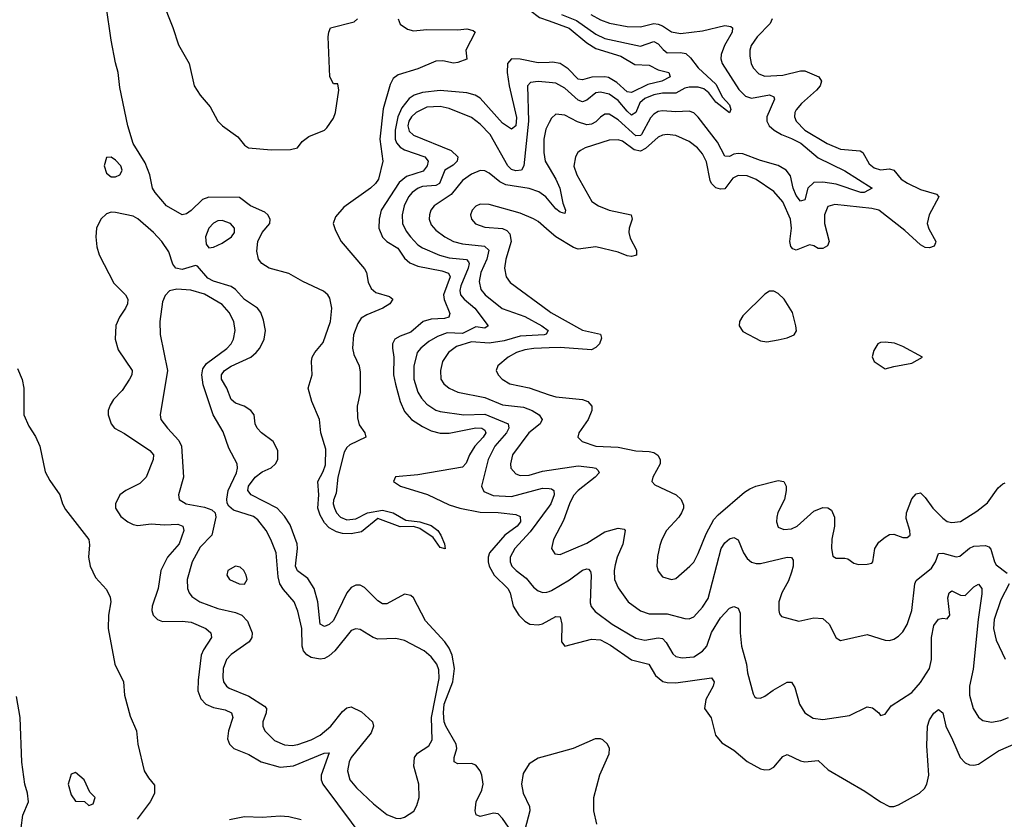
# Model space of a CAD drawing. Header units: inches. Extents: x 1843162 to 1959474, y 907081 to 1016326.
# Tile 658 of 684: x 1937619 to 1942046, y 995832 to 999427. Entities that reach past the tile are written whole.
import ezdxf

# ---------------------------------------------------------------- set-up
doc = ezdxf.new("R2010")
doc.units = ezdxf.units.IN
doc.header["$MEASUREMENT"] = 0
doc.layers.add('B9939', color=7, linetype='Continuous')
doc.layers.add('B9949', color=7, linetype='Continuous')

msp = doc.modelspace()

# ---------------------------------------------------------------- linework, layer by layer
at = {"layer": 'B9939', "color": 5}
for points, elevation in [([(1940000, 999694.2), (1939980.2, 999679.8), (1939903.5, 999590), (1939898.7, 999510), (1939900.6, 999490), (1939912.4, 999470), (1939956.9, 999436.9), (1940000, 999421.1)], 420), ([(1938258, 999518), (1938308.2, 999391.8), (1938333, 999313), (1938381.6, 999230), (1938403.8, 999130), (1938430, 999087.3), (1938475.4, 999035.4), (1938510.4, 998970), (1938530.5, 998950), (1938599.7, 998899.7), (1938630, 998862.4), (1938647.7, 998850), (1938750, 998841.4), (1938837.3, 998842.7), (1938869, 998850), (1938890, 998878.8), (1938918.9, 998901.1), (1938990, 998930.6), (1938999.7, 998940.3), (1939030, 998984), (1939039.7, 999010), (1939054.5, 999110), (1939050, 999138), (1939030, 999138), (1939014, 999170), (1939006.6, 999350), (1939009.5, 999370.5), (1939016, 999390), (1939122.8, 999417.2), (1939138, 999430)], 380), ([(1939320.3, 999430), (1939330, 999407.1), (1939363.6, 999383.6), (1939390, 999376.8), (1939450, 999382.2), (1939590, 999381.6), (1939630, 999385.6), (1939658.8, 999378.8), (1939667.2, 999370), (1939624.7, 999290), (1939630.2, 999249.8), (1939590, 999233.6), (1939570, 999231.4), (1939521.9, 999241.9), (1939490, 999240.4), (1939410, 999205.9), (1939321.6, 999178.4), (1939298.2, 999161.8), (1939284.8, 999135.2), (1939253.9, 999026.1), (1939238, 998890), (1939251.6, 998790), (1939232, 998710), (1939218.7, 998690), (1939196.6, 998670), (1939076.2, 998583.8), (1939039.1, 998540.9), (1939028.9, 998510), (1939038.8, 998478.8), (1939065, 998430), (1939170, 998306), (1939178, 998290), (1939186.2, 998246.2), (1939199, 998219), (1939220.6, 998200.6), (1939282, 998182), (1939297, 998170), (1939283.6, 998150), (1939251.5, 998130), (1939179.6, 998100.4), (1939154.8, 998085.2), (1939139, 998061), (1939119.6, 998010), (1939115.3, 997950), (1939122.3, 997922.3), (1939145.2, 997870), (1939150, 997842), (1939150.6, 997750), (1939136.8, 997690), (1939137.4, 997637.4), (1939145.8, 997605.8), (1939171.7, 997570), (1939174.9, 997550), (1939104.1, 997515.9), (1939090, 997504.2), (1939077.8, 997482.2), (1939050.2, 997370), (1939042.5, 997297.5), (1939030, 997266), (1939029.1, 997250), (1939034.9, 997230), (1939044.4, 997210), (1939061.1, 997190), (1939090, 997178.2), (1939130, 997182.2), (1939183.7, 997210), (1939250, 997221.2), (1939297.8, 997210), (1939356.1, 997176.1), (1939418.8, 997170), (1939470, 997153.4), (1939499.2, 997130), (1939512.8, 997110), (1939530, 997070.8), (1939531.8, 997048.2), (1939510, 997054.5), (1939478.6, 997098.6), (1939418.8, 997138.8), (1939390, 997148), (1939330, 997147.2), (1939230, 997183.6), (1939155.8, 997124.2), (1939110, 997115), (1939070, 997116.8), (1939044, 997124), (1939010, 997142), (1938990, 997164.7), (1938970, 997199.7), (1938959.6, 997230), (1938963.7, 997290), (1938959.8, 997350), (1938984, 997396), (1938994, 997426), (1938995.3, 997495.3), (1938973.7, 997570), (1938967.8, 997630), (1938933.3, 997710), (1938916.2, 997770), (1938934.5, 997830), (1938930.9, 997890), (1938934.6, 997910), (1938945.8, 997930), (1938984.5, 997975.5), (1939016, 998070), (1939022.8, 998130), (1939014.2, 998174.3), (1939004.2, 998190), (1938985.6, 998205.6), (1938891.9, 998250), (1938830, 998285.7), (1938741.7, 998310), (1938708.4, 998330), (1938692.4, 998350), (1938685.9, 998385.9), (1938689.9, 998430), (1938710, 998469.4), (1938743.4, 998510), (1938746, 998530), (1938734.3, 998550), (1938721.1, 998561.1), (1938656.9, 998590), (1938607.3, 998627.3), (1938470, 998628.3), (1938441.2, 998618.8), (1938390, 998568.5), (1938370, 998554.4), (1938350, 998549.3), (1938279.5, 998590), (1938228.1, 998650), (1938216.6, 998670), (1938204.2, 998730), (1938183.8, 998783.8), (1938129.7, 998870), (1938105, 998950), (1938070, 999121.2), (1938062.7, 999190), (1938050, 999232.3), (1938030, 999334), (1938007.4, 999490)], 380), ([(1940000, 999234.5), (1939950, 999232.7), (1939870, 999249.9), (1939830, 999250.4), (1939811.9, 999230), (1939811.2, 999188.8), (1939819.5, 999130), (1939853.6, 998986.4), (1939850, 998949.8), (1939830, 998934.3), (1939790, 998961.8), (1939690, 999074), (1939667.8, 999087.8), (1939630, 999098.6), (1939510, 999109), (1939430, 999100.1), (1939392.7, 999087.3), (1939370, 999072.2), (1939337.7, 999030), (1939319.6, 998990), (1939307.1, 998930), (1939307.7, 998890), (1939313.8, 998873.8), (1939330, 998853), (1939350, 998841.3), (1939441.6, 998810), (1939455.4, 998790), (1939451.4, 998770), (1939434.1, 998745.9), (1939358.5, 998721.5), (1939325.3, 998694.7), (1939245.1, 998570), (1939234.9, 998530), (1939234.2, 998490), (1939250, 998449.4), (1939270.2, 998430), (1939319.2, 998399.2), (1939350, 998354.6), (1939373.8, 998333.8), (1939410, 998318.3), (1939517.2, 998297.2), (1939546.8, 998286.8), (1939555.3, 998270), (1939525.4, 998190), (1939528.1, 998168.1), (1939554, 998106), (1939548.5, 998090), (1939530, 998082.7), (1939470, 998080.1), (1939433.5, 998070), (1939378.6, 998021.4), (1939330, 998003.9), (1939305.5, 997990), (1939295.9, 997970), (1939295.7, 997950), (1939302, 997910), (1939300.3, 997830), (1939308.3, 997788.3), (1939330.6, 997710), (1939350, 997665), (1939380.2, 997630), (1939430, 997598.6), (1939470, 997578.7), (1939510, 997567.2), (1939550, 997568), (1939670, 997592.3), (1939697.4, 997590), (1939710, 997580.7), (1939715.4, 997570), (1939703.1, 997550), (1939665.7, 997510), (1939641.8, 997470), (1939627.1, 997432.9), (1939610, 997415), (1939410, 997380.3), (1939309.1, 997370.9), (1939299.6, 997350), (1939331.7, 997330), (1939452.5, 997292.5), (1939550, 997246.4), (1939598, 997230), (1939690, 997212.6), (1939770, 997211), (1939850, 997202.1), (1939870, 997193.7), (1939870.5, 997170), (1939855.3, 997150), (1939800.3, 997110), (1939731.9, 997030), (1939725.1, 997010), (1939725, 996990), (1939730.1, 996970), (1939752.3, 996930), (1939813.6, 996870), (1939824, 996850), (1939837.5, 996790), (1939863, 996750), (1939890, 996722.1), (1939912.7, 996710), (1939950, 996706.1), (1939970, 996711.3), (1940000, 996727.4)], 420), ([(1940000, 999144.8), (1939950.7, 999149.3), (1939915.5, 999144.5), (1939902.7, 999130), (1939907.7, 998970), (1939886.4, 998770), (1939874.9, 998750), (1939850, 998746.9), (1939830, 998753.4), (1939813.9, 998770), (1939734.8, 998910), (1939690, 998957.5), (1939650, 998986.4), (1939550, 999027.2), (1939510, 999037), (1939450, 999033.9), (1939402.1, 999010), (1939381.5, 998990), (1939369.3, 998970), (1939364.6, 998950), (1939370, 998925), (1939390, 998908.1), (1939559.3, 998839.3), (1939589, 998810), (1939586.9, 998790), (1939568, 998772), (1939530.4, 998749.6), (1939506.6, 998690), (1939490, 998681.2), (1939430, 998676.1), (1939410.3, 998670), (1939383.3, 998650), (1939366.9, 998630), (1939347.5, 998590), (1939339.1, 998550), (1939341, 998510), (1939356.7, 998476.7), (1939376.6, 998450), (1939410, 998415), (1939430, 998400.9), (1939507.5, 998367.5), (1939550, 998355.8), (1939627.9, 998347.9), (1939637.6, 998337.6), (1939640.5, 998330), (1939636.1, 998310), (1939603, 998230), (1939598.6, 998210), (1939601.4, 998190), (1939617.1, 998170), (1939665.7, 998130), (1939726, 998050), (1939710, 998040.3), (1939670, 998045.7), (1939610, 998016.2), (1939541.3, 998018.7), (1939497.2, 998002.8), (1939459.4, 997980.6), (1939423.2, 997950), (1939406.9, 997930), (1939391, 997869), (1939391.5, 997810), (1939410, 997752.6), (1939425.6, 997725.6), (1939450, 997698.1), (1939490, 997671.9), (1939510, 997665.1), (1939616, 997650), (1939710, 997653.3), (1939815, 997610), (1939818.9, 997590), (1939808.7, 997570), (1939754.9, 997510), (1939726.2, 997450), (1939695, 997330), (1939706.1, 997306.1), (1939747.9, 997287.9), (1939830, 997283.7), (1939970, 997320.1), (1940000, 997318.6)], 440), ([(1940000, 998964.6), (1939985.2, 998934.8), (1939975.7, 998890), (1939975.5, 998830), (1939982.4, 998790), (1940000, 998760.2)], 460), ([(1940000, 998612), (1939984.9, 998630), (1939952.8, 998652.8), (1939910, 998668.1), (1939804.6, 998684.6), (1939778.1, 998698.1), (1939730, 998737), (1939710, 998746.8), (1939690, 998749.1), (1939650, 998731.8), (1939610, 998704.1), (1939558.8, 998641.2), (1939482.6, 998590), (1939467.8, 998570), (1939461.6, 998550), (1939460.9, 998530), (1939470, 998504.4), (1939490, 998480.2), (1939531.1, 998450), (1939569.1, 998430), (1939610, 998418.5), (1939708.5, 998408.5), (1939728.9, 998390), (1939720.3, 998350), (1939692.2, 998290), (1939684.6, 998250), (1939693.2, 998213.2), (1939711.6, 998190), (1939788.4, 998128.5), (1939890, 998091.7), (1939967, 998050), (1939994.7, 998030), (1939993.9, 998026.1), (1939986.3, 998013.7), (1939977.3, 998010), (1939870, 998003.3), (1939797.1, 997982.9), (1939730, 997972.9), (1939650, 997978.2), (1939583, 997957), (1939546.6, 997930), (1939520.9, 997890), (1939511.8, 997850), (1939513.5, 997810), (1939526.7, 997790), (1939550, 997770.2), (1939590, 997752.1), (1939710, 997728), (1939790, 997695.9), (1939884.5, 997684.5), (1939923.2, 997670), (1939955.2, 997650), (1939969.1, 997630), (1939959.6, 997610), (1939907.8, 997570), (1939834.6, 997470), (1939825.4, 997430), (1939828.1, 997410), (1939850, 997384.8), (1939870, 997378.2), (1939910, 997379.6), (1939970, 997396.5), (1940000, 997401.1)], 460), ([(1940000, 998476.5), (1939950, 998519.8), (1939930, 998531.8), (1939870, 998556.8), (1939730, 998596.5), (1939690, 998597.8), (1939670, 998588.2), (1939654.3, 998570), (1939646.9, 998550), (1939650.3, 998530), (1939668.4, 998508.4), (1939710, 998494.3), (1939790, 998488.1), (1939810, 998479.3), (1939823.3, 998463.3), (1939828.4, 998430), (1939805.1, 998350), (1939799.5, 998310), (1939807.1, 998270), (1939824.7, 998244.7), (1940000, 998115.7)], 480), ([(1939830, 995777.2), (1939790, 995835.6), (1939770, 995855.9), (1939750, 995860.2), (1939690, 995843.9), (1939672, 995852), (1939666.6, 995870), (1939671.6, 995910), (1939696.5, 995963.5), (1939702.5, 995990), (1939696.9, 996030), (1939689.9, 996050), (1939670, 996074.7), (1939650, 996083.2), (1939590, 996081.3), (1939572.6, 996090), (1939573.4, 996110), (1939584.4, 996150), (1939582.4, 996170), (1939535.3, 996250), (1939528.3, 996270), (1939524.7, 996310), (1939528.4, 996350), (1939566.5, 996450), (1939574.6, 996510), (1939563.7, 996570), (1939550, 996600.9), (1939530.4, 996630), (1939443.7, 996723.7), (1939390, 996828.2), (1939377.7, 996837.7), (1939350, 996843.8), (1939270, 996800.3), (1939250, 996800.3), (1939230, 996813.5), (1939170, 996874), (1939150, 996884.2), (1939130, 996884.2), (1939110, 996873.7), (1939090.5, 996849.5), (1939030, 996726), (1939010, 996707.1), (1938990, 996699.3), (1938970, 996709.7), (1938960.5, 996810), (1938943.1, 996870), (1938914.3, 996914.3), (1938868.3, 996948.3), (1938859.7, 996970), (1938868.6, 997050), (1938866.2, 997070), (1938835.5, 997155.5), (1938810, 997194.8), (1938777.3, 997230), (1938660.6, 997290), (1938644.4, 997310), (1938647.3, 997330), (1938678, 997370), (1938710, 997394.2), (1938750, 997411.6), (1938769.1, 997430), (1938779.5, 997450), (1938779.4, 997490), (1938759.4, 997530), (1938706.3, 997570), (1938687.1, 997590), (1938678.6, 997610), (1938672.9, 997650), (1938659.2, 997670), (1938629.3, 997689.3), (1938590, 997702.3), (1938570, 997719.3), (1938550.6, 997770.6), (1938526.6, 997810), (1938526.4, 997830), (1938540.7, 997850), (1938570, 997869.7), (1938658, 997910), (1938682.9, 997930), (1938698.4, 997950), (1938718.4, 997990), (1938725, 998030), (1938716.2, 998076.2), (1938704, 998110), (1938687.9, 998130), (1938630, 998169.4), (1938590, 998213.2), (1938570, 998227.2), (1938490.9, 998250.9), (1938465.4, 998265.4), (1938419.4, 998319.4), (1938410, 998322.3), (1938350, 998303.8), (1938321.7, 998310), (1938308.2, 998328.2), (1938290, 998383.4), (1938258.3, 998430), (1938221.5, 998470), (1938150, 998531.9), (1938130, 998543.2), (1938050, 998559.8), (1938030, 998561.2), (1938010, 998554.5), (1937984.4, 998530), (1937964.5, 998490), (1937962, 998450), (1937965.9, 998405.9), (1937976.5, 998370), (1938042.8, 998242.8), (1938094.9, 998190), (1938104.9, 998170), (1938103.6, 998150), (1938095.2, 998130), (1938067.7, 998090), (1938051.5, 998051.5), (1938048.1, 997990), (1938062.5, 997942.5), (1938125.5, 997850), (1938123.6, 997830), (1938113.4, 997810), (1938079.6, 997760.4), (1938041, 997719), (1938025.5, 997694.5), (1938017.8, 997670), (1938017.2, 997650), (1938030.2, 997610.2), (1938045.3, 997590), (1938090, 997567), (1938205, 997490), (1938220.2, 997470), (1938219, 997450), (1938188.3, 997370), (1938158.8, 997341.2), (1938096.9, 997310), (1938070.2, 997290), (1938049.4, 997250), (1938050.2, 997230), (1938074, 997194), (1938105.3, 997170), (1938130, 997157.6), (1938150, 997153.2), (1938210, 997160.9), (1938270, 997156), (1938330, 997158.5), (1938352.9, 997150), (1938357.8, 997130), (1938336.8, 997070), (1938283.7, 997010), (1938254.6, 996950), (1938241.5, 996870), (1938214.8, 996790), (1938213.2, 996770), (1938219.3, 996750), (1938238.9, 996730), (1938261.9, 996721.9), (1938350, 996722.8), (1938390, 996718), (1938455.6, 996690), (1938478.5, 996670), (1938481.2, 996650), (1938445.6, 996594.4), (1938435.3, 996570), (1938421.8, 996458.2), (1938420.9, 996410), (1938433.7, 996373.7), (1938455.6, 996350), (1938490, 996335), (1938543.5, 996323.5), (1938571.3, 996310), (1938577.1, 996290), (1938557.4, 996230), (1938554.2, 996194.2), (1938562.3, 996170), (1938582, 996150), (1938650, 996124), (1938705.3, 996090), (1938790, 996065.8), (1938850, 996073), (1938988, 996130), (1939010.1, 996130.2), (1938975.5, 996030), (1938975, 996010), (1938981.6, 995990), (1939174.9, 995730)], 420), ([(1940000, 997951.4), (1939930.8, 997949.2), (1939890, 997942.9), (1939852.8, 997930), (1939814.9, 997910), (1939768.5, 997870), (1939761.7, 997850), (1939770.3, 997830), (1939788, 997810), (1939823, 997790), (1939910, 997771.3), (1940000, 997740.8)], 480), ([(1937610, 997858), (1937630, 997808.5), (1937637.4, 997770), (1937638.3, 997650), (1937660, 997600), (1937690, 997552.3), (1937709.3, 997510), (1937734.1, 997394.1), (1937755.2, 997355.2), (1937800.3, 997290), (1937812.1, 997250), (1937825, 997225), (1937930.5, 997090), (1937933.6, 997066.4), (1937928.4, 997010), (1937936, 996970), (1937959.7, 996919.7), (1938010, 996864.4), (1938026, 996830), (1938028.4, 996810), (1938018.3, 996750), (1938017, 996690), (1938047.6, 996530), (1938085.7, 996450), (1938090.4, 996390), (1938116.3, 996296.3), (1938144.7, 996230), (1938150.6, 996170), (1938178.8, 996050), (1938198, 996018), (1938225.4, 995985.4), (1938224.7, 995950), (1938216, 995930), (1938206, 995910), (1938148, 995832)], 380), ([(1940000, 997240.3), (1939915.1, 997124.9), (1939845.5, 997050), (1939825.3, 997010), (1939825, 996990), (1939832.5, 996970), (1939851.1, 996950), (1939896.7, 996916.7), (1939930, 996876), (1939950, 996859.1), (1939972.1, 996852), (1939990, 996852.7), (1940000, 996856.6)], 440), ([(1937606, 995790), (1937626, 995794), (1937632.7, 995850), (1937659.5, 995910), (1937654.7, 995950), (1937641.7, 995990), (1937629.3, 996089.3), (1937621.4, 996290), (1937604.5, 996384.5)], 380), ([(1940000, 996121), (1939950, 996107.5), (1939910, 996081), (1939882.7, 996037.3), (1939874.9, 995990), (1939883.4, 995950), (1939911.4, 995890), (1939912.7, 995870), (1939890, 995784.5)], 420), ([(1938885.1, 995830), (1938830, 995843), (1938790, 995846.1), (1938710, 995840.1), (1938630, 995843.1), (1938562.4, 995830)], 420)]:
    msp.add_lwpolyline(points, dxfattribs=dict(at, elevation=elevation))
for points, elevation in [([(1938030, 998808.2), (1938010, 998806.6), (1937999.6, 998770), (1938010, 998736.3), (1938030, 998719.6), (1938050, 998719.7), (1938069.6, 998730), (1938077, 998743), (1938080.3, 998750), (1938074, 998770), (1938050, 998795.9)], 420), ([(1938530, 998523.9), (1938510, 998522.9), (1938490, 998512.4), (1938469.2, 998490), (1938455.1, 998450), (1938457.6, 998417.6), (1938470, 998400.9), (1938490, 998404), (1938530, 998422.1), (1938571.3, 998450), (1938585.4, 998470), (1938585.2, 998490), (1938567.1, 998510)], 420), ([(1938325.3, 998214.7), (1938292.9, 998207.1), (1938273.2, 998186.8), (1938261.9, 998158.1), (1938249.4, 998070), (1938251.5, 998011.5), (1938284.6, 997850), (1938250.3, 997650), (1938254.6, 997630), (1938283.6, 997590), (1938334.2, 997534.2), (1938346.2, 997510), (1938356.5, 997370), (1938333.7, 997290), (1938335.8, 997270), (1938368.2, 997250), (1938450, 997234.7), (1938483.4, 997223.4), (1938498.6, 997210), (1938500.6, 997190), (1938482.7, 997110), (1938430, 997055.3), (1938394.4, 996990), (1938372.2, 996910), (1938373.4, 996870), (1938381.1, 996850), (1938393.9, 996833.9), (1938428.9, 996810), (1938510, 996779.8), (1938590, 996762.3), (1938618.8, 996750), (1938643.2, 996723.2), (1938663.9, 996670), (1938662.8, 996650), (1938650.5, 996629.5), (1938570, 996572.6), (1938549.4, 996550), (1938534, 996510), (1938532.2, 996470), (1938536.3, 996450), (1938548.4, 996430), (1938561.2, 996421.2), (1938650, 996385.3), (1938720.3, 996340.3), (1938729.4, 996329.4), (1938728.1, 996310), (1938712.2, 996270), (1938712.5, 996250), (1938721.1, 996230), (1938765.6, 996185.6), (1938810, 996166.2), (1938844.2, 996164.2), (1938870, 996168.1), (1938930, 996189.7), (1938970, 996209.6), (1939017.5, 996250), (1939070, 996316.1), (1939090, 996333.6), (1939110, 996337.6), (1939155.4, 996315.4), (1939205.6, 996270), (1939210.2, 996250), (1939200, 996220), (1939110.1, 996110), (1939100.1, 996090), (1939092.8, 996050), (1939103.5, 996010), (1939133.3, 995973.3), (1939210, 995902), (1939270, 995853.4), (1939310, 995836.5), (1939330, 995836), (1939350, 995842), (1939391, 995869), (1939405.3, 995894.7), (1939414.7, 995930), (1939413.7, 995990), (1939391.5, 996071.5), (1939393.8, 996110), (1939408.3, 996130), (1939458.2, 996161.8), (1939473.5, 996190), (1939470.6, 996290), (1939505.4, 996465.4), (1939503.7, 996503.7), (1939495, 996530), (1939470, 996562.2), (1939437.8, 996590), (1939350, 996636.3), (1939310, 996644.2), (1939230, 996641.8), (1939209.3, 996649.3), (1939150, 996684.8), (1939130, 996688.7), (1939110, 996680.4), (1939035.9, 996590), (1939010, 996566.4), (1938990, 996555), (1938970, 996552.5), (1938930, 996559.6), (1938911, 996571), (1938895.2, 996590), (1938889.4, 996610), (1938887.3, 996690), (1938870, 996767.6), (1938853.2, 996810), (1938805.1, 996865.1), (1938789.3, 996890), (1938782, 996922), (1938772, 997030), (1938749.2, 997090), (1938727.1, 997130), (1938690, 997179), (1938670, 997193.4), (1938581.1, 997221.1), (1938559.3, 997239.3), (1938552.5, 997252.5), (1938550.5, 997270.5), (1938556.4, 997310), (1938593.7, 997390), (1938598.9, 997410), (1938597.2, 997430), (1938560, 997500), (1938534, 997574), (1938489.3, 997650), (1938444.7, 997784.7), (1938438.2, 997830), (1938443, 997857), (1938458.9, 997881.1), (1938550, 997947.8), (1938570.5, 997970), (1938580.5, 997990), (1938588.1, 998030), (1938581.7, 998070), (1938561.1, 998110), (1938530, 998147), (1938450, 998192.4), (1938389.5, 998210.5)], 440), ([(1938590, 996969.6), (1938555.5, 996950), (1938550.4, 996930), (1938562.4, 996910), (1938606, 996890), (1938630, 996888.8), (1938641.6, 996910), (1938637.4, 996930), (1938627, 996950), (1938610, 996965.1)], 460), ([(1937870, 996042), (1937850, 996035.3), (1937837.3, 995990), (1937850, 995942), (1937870, 995914), (1937910, 995912), (1937930, 995894), (1937950, 995902), (1937958, 995930), (1937934, 995954), (1937908.7, 996010)], 380)]:
    msp.add_lwpolyline(points, close=True, dxfattribs=dict(at, elevation=elevation))
at = {"layer": 'B9949', "color": 5}
for points, elevation in [([(1940055.7, 999450), (1940122.5, 999422.5), (1940210, 999361.3), (1940250, 999342.8), (1940410, 999307.4), (1940470, 999328.5), (1940490, 999318.6), (1940512, 999292), (1940530, 999278.2), (1940590, 999279.4), (1940614.3, 999274.3), (1940635.9, 999255.9), (1940669.6, 999209.6), (1940750, 999136.3), (1940778.6, 999078.6), (1940810, 999043.8), (1940816.7, 999023.3), (1940810, 999007.6), (1940750, 999055.8), (1940717.8, 999097.8), (1940695.3, 999115.3), (1940670, 999122.8), (1940630, 999123.9), (1940610, 999119.3), (1940570, 999096.3), (1940510, 999097.1), (1940470, 999089), (1940430, 999073.1), (1940407.4, 999052.6), (1940390, 999009), (1940370, 998997.9), (1940350, 999014.9), (1940310, 999063.6), (1940270, 999092.6), (1940230, 999101.2), (1940210, 999098), (1940170, 999065.6), (1940150, 999057.6), (1940130, 999064.3), (1940070, 999118.8), (1940030, 999142), (1940000, 999144.8)], 440), ([(1940186.8, 999450), (1940230, 999426.3), (1940270.5, 999410.5), (1940350, 999395.9), (1940410, 999394.8), (1940470, 999409), (1940490, 999407.2), (1940510, 999399.4), (1940550, 999372.8), (1940590, 999365.2), (1940690, 999376.1), (1940790, 999400.1), (1940816.4, 999396.4), (1940823.9, 999390), (1940823.2, 999370), (1940787.8, 999310), (1940773.8, 999270), (1940772.1, 999250), (1940777.5, 999230), (1940853.2, 999113.2), (1940883.1, 999083.1), (1940910, 999074.1), (1940990, 999089.4), (1941010, 999079.5), (1941013.8, 999070), (1940978.8, 998990), (1940979.2, 998970), (1940989.4, 998950), (1941011.6, 998930), (1941044, 998910), (1941090, 998893.3), (1941131.8, 998871.8), (1941210, 998805.3), (1941330, 998747.7), (1941452.4, 998670), (1941415.5, 998650), (1941401.2, 998650), (1941290, 998687.8), (1941230, 998696.6), (1941190, 998694.8), (1941163.6, 998670), (1941150, 998616.2), (1941130, 998610.8), (1941110, 998635.9), (1941097.3, 998670), (1941085.4, 998725.4), (1941066.2, 998750), (1941030, 998770.5), (1940950, 998793.4), (1940870, 998823), (1940850, 998824.8), (1940830, 998821.6), (1940810, 998811.3), (1940790, 998812.9), (1940756.1, 998876.1), (1940670, 998988), (1940650, 999008.2), (1940630, 999014.9), (1940570, 999012.9), (1940510, 999017.2), (1940490, 999013.5), (1940470, 999001.8), (1940455, 998985), (1940414.6, 998910), (1940410, 998905.5), (1940390, 998904.3), (1940310, 998976.3), (1940270, 999001.3), (1940250, 999002.1), (1940230, 998989.1), (1940210, 998967.8), (1940190, 998956.7), (1940170, 998954.2), (1940127.1, 998967.1), (1940070, 998997), (1940030, 999002.7), (1940010, 998984.7), (1940000, 998964.6)], 460), ([(1941002, 999430), (1940994.2, 999410), (1940934.4, 999350), (1940908.1, 999310), (1940902.5, 999290), (1940902.8, 999262.8), (1940908.5, 999230), (1940917.5, 999210), (1940943.3, 999183.4), (1940970, 999173), (1941050, 999177.3), (1941130, 999196.2), (1941150, 999196.2), (1941211.8, 999170), (1941223.9, 999150), (1941218, 999130), (1941202.5, 999110), (1941133.8, 999050), (1941110, 999021.7), (1941104.3, 999010), (1941103.7, 998990), (1941110.8, 998970), (1941148.8, 998930), (1941250, 998869.6), (1941310, 998844.4), (1941397.5, 998837.5), (1941410.8, 998830), (1941438.6, 998778.6), (1941461.3, 998761.3), (1941490, 998751.7), (1941530, 998755.7), (1941550, 998750.2), (1941582, 998710), (1941611.3, 998691.3), (1941670, 998663.2), (1941741.8, 998641.8), (1941751.6, 998630), (1941709.2, 998550), (1941699.7, 998510), (1941706.8, 998486.8), (1941737.8, 998430), (1941736.4, 998423.6), (1941730.9, 998409.1), (1941710, 998401.5), (1941690, 998402.8), (1941670, 998414.2), (1941598.7, 998478.7), (1941481.5, 998570), (1941450, 998577.6), (1941284.8, 998595.2), (1941252.7, 998587.3), (1941237.8, 998550), (1941238.3, 998510), (1941258.4, 998430), (1941251, 998410), (1941230, 998398), (1941210, 998398.8), (1941190, 998410.7), (1941170, 998415), (1941110, 998391.3), (1941096, 998396), (1941087.1, 998407.1), (1941082.4, 998430), (1941089.1, 998490), (1941085.1, 998530), (1941050, 998607.5), (1941010, 998654.1), (1940930, 998707.6), (1940890, 998724.9), (1940850, 998725.9), (1940825.7, 998714.3), (1940790, 998666.7), (1940770, 998664.3), (1940750, 998670.8), (1940730, 998690), (1940723.8, 998703.8), (1940708, 998788), (1940690, 998823.4), (1940666.2, 998850), (1940630, 998879.3), (1940570, 998906.6), (1940530, 998911), (1940510, 998907.6), (1940490, 998898.5), (1940433.1, 998846.9), (1940410, 998836.3), (1940381.7, 998841.7), (1940330, 998880.6), (1940310, 998887.3), (1940270, 998885.2), (1940162, 998850), (1940140.9, 998839.1), (1940128.9, 998830), (1940118, 998810), (1940111.3, 998768.7), (1940124.2, 998730), (1940192.3, 998610), (1940221.7, 998590), (1940270, 998570.1), (1940369, 998549), (1940373.4, 998530), (1940358.9, 998490), (1940358.5, 998470), (1940364.4, 998444.4), (1940392.8, 998390), (1940392.1, 998367.9), (1940370, 998362), (1940350, 998364.6), (1940310, 998381.8), (1940210, 998405.2), (1940130, 998394.5), (1940110, 998401.9), (1940030, 998450.5), (1940000, 998476.5)], 480), ([(1940000, 999421.1), (1940090, 999388), (1940170, 999322.8), (1940210, 999296.8), (1940322.8, 999262.8), (1940385.5, 999225.5), (1940450, 999222.7), (1940490, 999201.3), (1940538.7, 999190), (1940543.8, 999170), (1940507.2, 999150), (1940443.9, 999136.1), (1940370, 999099), (1940350, 999102.6), (1940304.2, 999144.2), (1940266.3, 999166.3), (1940249.9, 999169.9), (1940192.1, 999167.9), (1940150, 999156.6), (1940130, 999159.3), (1940085.9, 999205.9), (1940049.6, 999229.6), (1940015.1, 999235.1), (1940000, 999234.5)], 420), ([(1940000, 998760.2), (1940029.6, 998710), (1940047.6, 998670), (1940061.8, 998601.8), (1940073.5, 998570), (1940070, 998556), (1940050, 998561.8), (1940030, 998576.2), (1940000, 998612)], 460), ([(1940000, 998115.7), (1940007.8, 998110), (1940150, 998030.5), (1940230, 998012.9), (1940235, 997995.1), (1940225.7, 997970), (1940210, 997952.3), (1940190, 997941.8), (1940050, 997953), (1940000, 997951.4)], 480), ([(1940000, 997740.8), (1940030, 997730.7), (1940150, 997719), (1940174, 997710), (1940191.6, 997690), (1940191.3, 997670), (1940175.2, 997630), (1940132.9, 997570), (1940128.4, 997550), (1940148.2, 997530), (1940210, 997510.1), (1940310, 997505.2), (1940390, 997488.9), (1940450, 997486), (1940470, 997480.7), (1940488.4, 997468.4), (1940498.9, 997450), (1940498.3, 997430), (1940466.4, 997370), (1940462, 997350), (1940475.3, 997335.3), (1940570.4, 997290), (1940594, 997270), (1940603.9, 997243.9), (1940604.2, 997230), (1940595.6, 997210), (1940583.2, 997190), (1940528.2, 997130), (1940506, 997090), (1940497, 997063), (1940486.5, 997013.5), (1940484.4, 996970), (1940490, 996947.3), (1940510, 996921.6), (1940550, 996910.4), (1940570, 996914.4), (1940633, 996970), (1940650, 996988.5), (1940670, 997026.4), (1940705.1, 997114.9), (1940740.6, 997179.4), (1940759.3, 997200.7), (1940878, 997302), (1940901.7, 997318.3), (1940929.6, 997330), (1941030, 997355.6), (1941054.3, 997350), (1941065, 997330), (1941066, 997310), (1941057.9, 997270), (1941028.4, 997211.6), (1941023, 997190), (1941021.7, 997170), (1941030, 997146), (1941054.7, 997134.7), (1941090, 997138.4), (1941114.6, 997150), (1941190, 997217.8), (1941230, 997233.5), (1941252.4, 997232.4), (1941270, 997222), (1941283.2, 997190), (1941282.9, 997150), (1941271.5, 997091.5), (1941269, 997050), (1941274.6, 997014.6), (1941290, 997005.3), (1941330, 997006.7), (1941343.1, 997003.1), (1941370, 996982.8), (1941390, 996977.3), (1941430, 996978.8), (1941450, 996982.8), (1941455.1, 996990), (1941464, 997050), (1941482.1, 997077.9), (1941510, 997101.1), (1941530, 997111.8), (1941550, 997113.4), (1941590, 997098.7), (1941610, 997098.7), (1941622.4, 997110), (1941621.5, 997130), (1941605, 997185), (1941606.6, 997210), (1941630, 997272.4), (1941650, 997295.5), (1941670, 997299.1), (1941690, 997279.3), (1941725.6, 997230), (1941770, 997185.2), (1941790, 997171), (1941810, 997165.6), (1941850, 997171.5), (1941923.3, 997216.7), (1941970, 997254.7), (1942018, 997322), (1942039.4, 997340.6), (1942050, 997344.2)], 480), ([(1940000, 997401.1), (1940130, 997420.9), (1940194, 997414), (1940210.4, 997410), (1940220, 997400), (1940225.2, 997390), (1940206, 997370), (1940130.6, 997310), (1940110, 997287.3), (1940091.6, 997250), (1940065.1, 997174.9), (1940019.7, 997090), (1940010.3, 997050), (1940025.2, 997025.2), (1940050, 997022.3), (1940170, 997074.1), (1940250, 997124.1), (1940310, 997140.5), (1940336.4, 997136.4), (1940341.7, 997130), (1940331.2, 997068.8), (1940305.1, 997010), (1940296.1, 996976.1), (1940291.6, 996950), (1940293.2, 996910), (1940310, 996872.9), (1940354.7, 996810), (1940410, 996768.7), (1940450, 996756.3), (1940530, 996755.4), (1940610, 996734.5), (1940630, 996733), (1940650, 996742.8), (1940690, 996785.4), (1940714.9, 996825.1), (1940773.3, 997050), (1940790, 997074.3), (1940810, 997092.8), (1940830, 997099), (1940849.1, 997089.1), (1940873, 997030), (1940890, 997004.9), (1940910, 996988.1), (1940930, 996982.2), (1940950, 996982.6), (1941070, 997011), (1941090, 997008.4), (1941096.9, 996996.9), (1941096.6, 996970), (1941090, 996943.6), (1941075.5, 996904.5), (1941045.4, 996850), (1941032.6, 996810), (1941032, 996770), (1941035.3, 996755.3), (1941044, 996744), (1941122.3, 996722.3), (1941190, 996737.2), (1941230, 996735.3), (1941258.3, 996710), (1941290, 996647.7), (1941310, 996636.4), (1941430, 996662.3), (1941510, 996637.4), (1941530, 996636), (1941550, 996641.7), (1941570, 996654.6), (1941590, 996674.6), (1941610, 996707.2), (1941630.5, 996770.5), (1941644.6, 996890), (1941650, 996905.5), (1941719.5, 996960.5), (1941736.5, 996990), (1941750, 997026.7), (1941770, 997028.2), (1941830, 997012), (1941845.6, 997014.4), (1941889.4, 997050.6), (1941910, 997060.2), (1941962.2, 997062.2), (1941976.4, 997056.4), (1941985.8, 997045.8), (1942001.7, 996990), (1942010, 996976.5), (1942058.5, 996938.5)], 460), ([(1940000, 997318.6), (1940010, 997318.1), (1940020.2, 997310), (1940022.2, 997290), (1940007.2, 997250), (1940000, 997240.3)], 440), ([(1940000, 996856.6), (1940010, 996860.5), (1940091.5, 996908.5), (1940150, 996952), (1940170, 996958.5), (1940176.4, 996956.4), (1940186, 996946), (1940188.8, 996928.8), (1940184.8, 996804.8), (1940189, 996789), (1940206, 996766), (1940283.9, 996710), (1940390, 996645.7), (1940430, 996637.1), (1940490, 996648.4), (1940510, 996644.2), (1940526.6, 996626.6), (1940555.3, 996575.3), (1940570, 996564.2), (1940597.7, 996557.7), (1940650, 996562.6), (1940690, 996587.2), (1940708.9, 996611.1), (1940730, 996671.2), (1940770, 996738.4), (1940810, 996781.1), (1940830, 996788.5), (1940850, 996781.6), (1940859.2, 996759.2), (1940858.3, 996670), (1940865.1, 996610), (1940886.5, 996530), (1940891.6, 996490), (1940916.5, 996396.5), (1940923.8, 996383.8), (1940930, 996378), (1940950, 996376.4), (1940970, 996384.9), (1941007.4, 996412.6), (1941070, 996448.9), (1941090, 996448.2), (1941104.2, 996424.2), (1941125.4, 996350), (1941150, 996310.3), (1941187.3, 996287.3), (1941230, 996280.2), (1941350, 996299.2), (1941430, 996337.6), (1941453, 996333), (1941482.8, 996310), (1941490, 996298), (1941510, 996304.7), (1941538, 996342), (1941630, 996402.4), (1941670, 996446.3), (1941710, 996510.3), (1941718.3, 996550), (1941718.7, 996650), (1941730, 996703.1), (1941750, 996732.2), (1941770, 996735.8), (1941790, 996733), (1941801.3, 996750), (1941792.6, 996827.4), (1941797.7, 996850), (1941810, 996859.7), (1941850, 996839.4), (1941870, 996837.4), (1941910, 996876.5), (1941930, 996888.9), (1941945.5, 996870), (1941945.5, 996845.5), (1941929.1, 996730.9), (1941906.9, 996506.9), (1941890.1, 996430), (1941890.1, 996390.1), (1941906, 996330), (1941930, 996291.7), (1941950, 996276.1), (1941989.2, 996269.2), (1942030, 996276.8), (1942065.6, 996290)], 440), ([(1942068.7, 996890), (1942030, 996818.7), (1942001.1, 996730), (1941997.3, 996690), (1942010, 996638), (1942050, 996552.2)], 460), ([(1940000, 996727.4), (1940030, 996743.5), (1940050, 996741.6), (1940057.6, 996710), (1940054.7, 996630), (1940070, 996610.3), (1940190, 996641.4), (1940230, 996638.4), (1940275, 996615), (1940370, 996549.6), (1940447.4, 996530), (1940478.1, 996478.1), (1940511.6, 996451.6), (1940530, 996446.7), (1940570, 996446.2), (1940730, 996468), (1940742, 996450), (1940737.9, 996430), (1940704.2, 996370), (1940698.2, 996330), (1940728.5, 996288.5), (1940748.4, 996210), (1940775.9, 996175.9), (1940830, 996142.6), (1940890, 996091.4), (1940950, 996058.7), (1940970, 996053.7), (1940990, 996055.8), (1941010, 996066.7), (1941050, 996114.4), (1941070, 996122.6), (1941130, 996095.4), (1941150, 996091), (1941210, 996096), (1941253.7, 996053.7), (1941419, 995959), (1941490, 995910.3), (1941530, 995890.3), (1941550, 995889.1), (1941570, 995896.9), (1941665.6, 995950), (1941687.1, 995970), (1941698.2, 995990), (1941706.3, 996030), (1941698.2, 996161.8), (1941701.4, 996250), (1941710, 996278.7), (1941730, 996308.5), (1941750, 996324.9), (1941770, 996310.8), (1941782.8, 996250), (1941813.8, 996190), (1941847.2, 996110), (1941870, 996085.6), (1941890, 996076.3), (1941910, 996075.2), (1941930, 996080.5), (1942020.1, 996139.9), (1942110, 996178.4)], 420), ([(1940213.6, 995810), (1940201, 995870), (1940200.7, 995930), (1940227.4, 996032.6), (1940270, 996126.8), (1940270.8, 996150), (1940261.5, 996170), (1940240.9, 996190), (1940230, 996194.2), (1940206.5, 996193.5), (1940108, 996150), (1940000, 996121)], 420)]:
    msp.add_lwpolyline(points, dxfattribs=dict(at, elevation=elevation))
at = {"layer": 'B9949', "color": 5, "elevation": 520}
for points in [[(1940990, 998207), (1940970, 998192.7), (1940870, 998095.1), (1940855.5, 998070), (1940854, 998050), (1940870, 998024.9), (1940950, 997983), (1940978.5, 997978.5), (1941030, 997988.2), (1941070, 997996.3), (1941102, 998010), (1941112.3, 998027.7), (1941109.5, 998050), (1941093.3, 998110), (1941056.9, 998170), (1941030, 998195.1), (1941010, 998205.6)], [(1941510, 997977.2), (1941490, 997976), (1941478, 997970), (1941459.8, 997940.2), (1941451.6, 997911.6), (1941461, 997890), (1941510, 997857.3), (1941550, 997868), (1941630, 997883), (1941679, 997910), (1941590, 997957.2), (1941551.9, 997971.9)]]:
    msp.add_lwpolyline(points, close=True, dxfattribs=at)

doc.saveas('drawing.dxf')
